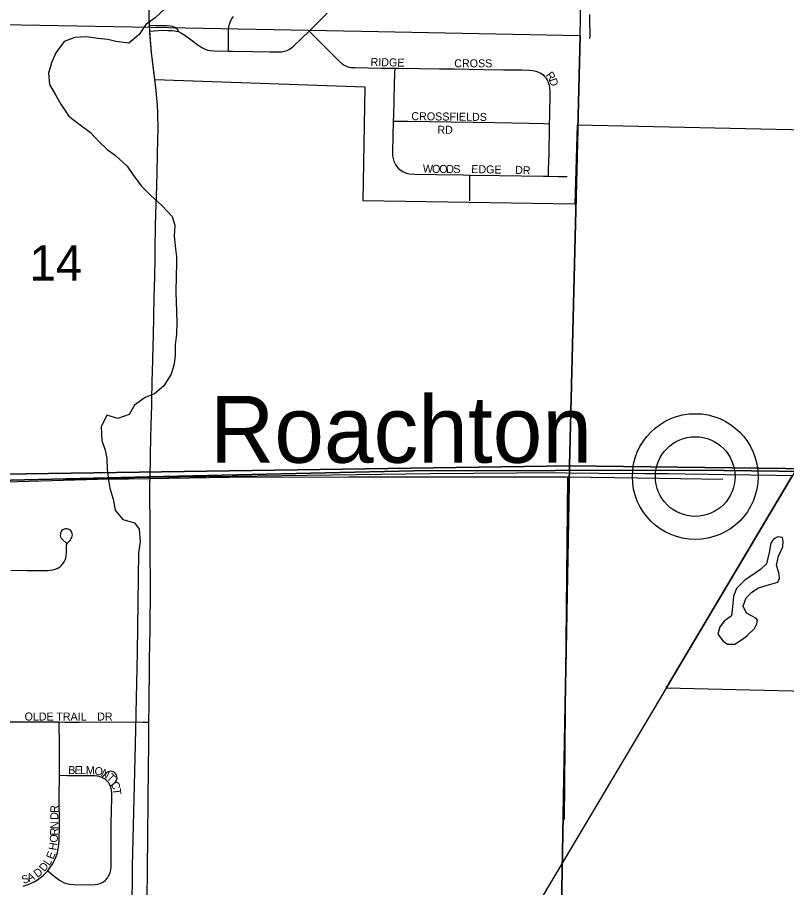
# Model space of a CAD drawing. Extents: x 1443599 to 1910620, y 1028088 to 1361369.
# Drawn here: x 1645729 to 1650534, y 1282676 to 1288109 of the extents above; entities that cross this region are included whole.
import ezdxf

# ---------------------------------------------------------------- set-up
doc = ezdxf.new("R2010")
doc.units = 0
for name, color, linetype in [('GM_X_City_Street', 7, 'Continuous'), ('GM_X_City_Street_Text', 7, 'Continuous'), ('GM_X_Corporation', 7, 'Continuous'), ('GM_X_County_Road', 7, 'Continuous'), ('GM_X_Minor_Lake', 7, 'Continuous'), ('GM_X_Minor_River', 7, 'Continuous'), ('GM_X_Rail_Line', 7, 'Continuous'), ('GM_X_Section', 7, 'Continuous'), ('GM_X_Section_Text', 7, 'Continuous'), ('GM_X_Township', 7, 'Continuous'), ('GM_X_Township_Road', 7, 'Continuous'), ('GM_X_Township_Subdivision', 7, 'Continuous'), ('GM_X_Township_Subdivision_Text', 7, 'Continuous'), ('GM_X_Unincorporated', 7, 'Continuous'), ('GM_X_Unincorporated_Location', 7, 'Continuous'), ('GM_X_Unincorporated_Text', 7, 'Continuous')]:
    doc.layers.add(name, color=color, linetype=linetype)

msp = doc.modelspace()

# ---------------------------------------------------------------- linework, layer by layer
at = {"layer": 'GM_X_City_Street'}
for points in [[(1647048.4, 1287898.3), (1647048.4, 1287924.6), (1647048.4, 1287986.1), (1647048.3, 1288033.9), (1647049.6, 1288050.8), (1647053.1, 1288067.6), (1647057.9, 1288080.5), (1647067.5, 1288098.4), (1647079.1, 1288115)], [(1647551.2, 1288024.1), (1647557.3, 1288030.1), (1647622.8, 1288094.6), (1647663.9, 1288136.7)], [(1649305.9, 1287977.2), (1649306.4, 1287997.1), (1649305.9, 1288093.6), (1649305.6, 1288128.4)], [(1646554.4, 1288060.4), (1646591.6, 1288059.7), (1646660.5, 1288058.3), (1646683.3, 1288056.1), (1646695.8, 1288054.3), (1646706.5, 1288051.2), (1646713.5, 1288047.4), (1646721.9, 1288041.2), (1646727.3, 1288035.1), (1646736.5, 1288021.3)], [(1646556.4, 1288022.8), (1646583.7, 1288025.8), (1646609.8, 1288028.1), (1646643.6, 1288028.9), (1646668.9, 1288028.2), (1646693.5, 1288027.4), (1646711.2, 1288025.9), (1646736.5, 1288021.3)], [(1646736.5, 1288021.3), (1646750.3, 1288013.6), (1646774.2, 1287999), (1646807.2, 1287975.2), (1646858.7, 1287936.8), (1646884.6, 1287919), (1646901.9, 1287910.6), (1646916.8, 1287905.6), (1646932.3, 1287902.7), (1646958, 1287901.1), (1647048.4, 1287898.3)], [(1647048.4, 1287898.3), (1647072.8, 1287897.5), (1647197.7, 1287896.1), (1647306.1, 1287895.4), (1647358.4, 1287894), (1647380.9, 1287895.4), (1647399.7, 1287898.8), (1647414.7, 1287903.5), (1647429, 1287910.2), (1647442.2, 1287918.7), (1647456.7, 1287931.1), (1647551.2, 1288024.1)], [(1647551.2, 1288024.1), (1647562.2, 1288013.1), (1647583.3, 1287992), (1647625, 1287950.4), (1647678.5, 1287897.4), (1647737.8, 1287837.6), (1647756.9, 1287820.2), (1647769.9, 1287811.2), (1647783.9, 1287804.2), (1647798.8, 1287799.4), (1647814.3, 1287796.7), (1647836.8, 1287795.6), (1648004.2, 1287793.2), (1648086, 1287792.8)], [(1648086, 1287792.8), (1648084.8, 1287762.7), (1648081.7, 1287687.4), (1648078, 1287497.1), (1648077.1, 1287461.9)], [(1648086, 1287792.8), (1648112.7, 1287792.6), (1648365.6, 1287788.3), (1648457.6, 1287787.2), (1648644.7, 1287783.8), (1648766.2, 1287782.2), (1648881.2, 1287781), (1648927.4, 1287780), (1648950.8, 1287777.6), (1648967.4, 1287774), (1648983.4, 1287768.2), (1648998.6, 1287760.3), (1649012.5, 1287750.3), (1649022.6, 1287740.9), (1649031.3, 1287730.2), (1649038.5, 1287718.5), (1649045.6, 1287703), (1649050.6, 1287686.7), (1649053.6, 1287670), (1649055, 1287646.5), (1649052.1, 1287485.4), (1649050.9, 1287445.8)], [(1648077.1, 1287461.9), (1648072.2, 1287270.7), (1648073.2, 1287245.1), (1648075.5, 1287228.3), (1648080.4, 1287212.7), (1648088.3, 1287194.7), (1648097, 1287180.8), (1648107.8, 1287168.4), (1648120.2, 1287157.7), (1648136.5, 1287146.8), (1648154.2, 1287138.1), (1648166.6, 1287133.7), (1648176.3, 1287132.1), (1648212.3, 1287129.9), (1648346.8, 1287128.2), (1648514.2, 1287125.4), (1648555.8, 1287124.8)], [(1648077.1, 1287461.9), (1648113.3, 1287461.4), (1648169, 1287460.5), (1648438.2, 1287457.6), (1648710.6, 1287453.1), (1648924, 1287449.1), (1649015.9, 1287446.7), (1649050.9, 1287445.8)], [(1649050.9, 1287445.8), (1649050, 1287419.8), (1649047.9, 1287258.8), (1649045.2, 1287156.9), (1649044.2, 1287117.3)], [(1648554.6, 1286963.5), (1648555.1, 1287029.1), (1648555.5, 1287081.6), (1648555.8, 1287124.8)], [(1648555.8, 1287124.8), (1648740.5, 1287122), (1649012.8, 1287117.7), (1649044.2, 1287117.3)], [(1649044.2, 1287117.3), (1649104.7, 1287116.4), (1649163.8, 1287116)]]:
    msp.add_lwpolyline(points, dxfattribs=at)
at = {"layer": 'GM_X_Corporation'}
for points in [[(1651930.4, 1288542.3), (1651918.1, 1287889.7), (1650767.6, 1287902.1), (1650757.1, 1287402.2), (1649225.5, 1287436.1), (1649211.9, 1286943.2), (1647889.6, 1286964.5), (1647900.6, 1287674.1), (1646588.4, 1287719.7), (1646567.7, 1287890.5), (1646556.4, 1288022.8), (1646554.4, 1288060.5), (1646552.9, 1288104.1), (1646552.1, 1288227)], [(1651534.1, 1283880), (1649781.8, 1283920.1), (1650571.8, 1285249.5)]]:
    msp.add_lwpolyline(points, dxfattribs=at)
at = {"layer": 'GM_X_County_Road'}
for points in [[(1646558.8, 1285238.9), (1646611.5, 1285240), (1646742.7, 1285241.6), (1647070.9, 1285245.5), (1647538.5, 1285251.6), (1648309.6, 1285261.2), (1648847.6, 1285265.3), (1649086.1, 1285267.4), (1649160.1, 1285266.5)], [(1649160.1, 1285266.5), (1649361.9, 1285264), (1649646.7, 1285262.1), (1649794.4, 1285260.7), (1649900.9, 1285259.1), (1650040.4, 1285256.6)], [(1645253.2, 1285215), (1645307.3, 1285215.6), (1645381.1, 1285216.8), (1645512.3, 1285218.9), (1645668.2, 1285220.8), (1645947.1, 1285225.1), (1646168.6, 1285228.6), (1646291.7, 1285230.2), (1646455.8, 1285235.5), (1646558.8, 1285238.9)], [(1650040.4, 1285256.6), (1650155.3, 1285256.2), (1650466.9, 1285251.2), (1650571.8, 1285249.5)]]:
    msp.add_lwpolyline(points, dxfattribs=at)
at = {"layer": 'GM_X_Minor_Lake'}
msp.add_line((1650288.6, 1284250.4), (1650333.6, 1284293.5), dxfattribs=at)
msp.add_lwpolyline([(1650333.6, 1284293.5), (1650348.3, 1284323.2), (1650352.8, 1284345.1), (1650341.1, 1284357.4), (1650311.6, 1284374.2), (1650284, 1284388.9), (1650263.1, 1284433.5), (1650282.4, 1284485.2), (1650317.1, 1284520.4), (1650357.7, 1284547.5), (1650406, 1284562.4), (1650480.3, 1284582.6), (1650488.9, 1284608.5), (1650485.7, 1284640.7), (1650470.9, 1284689.1), (1650484.3, 1284745), (1650509.7, 1284804.5), (1650512.4, 1284836.5), (1650509.1, 1284862.7), (1650479.2, 1284865.4), (1650452.9, 1284852), (1650436.3, 1284826.3), (1650425, 1284768.5), (1650409.3, 1284696.7), (1650370.5, 1284661.5), (1650303.5, 1284617), (1650275.1, 1284597.7), (1650221.9, 1284542.8), (1650202.8, 1284495.2), (1650197.2, 1284429.1), (1650189.8, 1284373.2), (1650145.1, 1284340.2), (1650116.3, 1284304.8), (1650105.2, 1284258.9), (1650138.1, 1284214), (1650165.5, 1284195.3), (1650211.5, 1284196.2), (1650264.2, 1284231), (1650288.6, 1284250.4)], dxfattribs=at)
at = {"layer": 'GM_X_Minor_River'}
for points in [[(1646651.9, 1288165.8), (1646588.9, 1288106.8), (1646532.3, 1288065.8), (1646489.2, 1288002.4), (1646424.4, 1287949.5), (1646344.7, 1287959), (1646293.1, 1287972), (1646231.3, 1287977.1), (1646157.7, 1287988.6), (1646087.8, 1287983.8), (1646021.4, 1287959), (1645970.2, 1287887.8), (1645943.1, 1287826.2), (1645923.9, 1287760.4), (1645928.6, 1287690.1), (1645967.3, 1287625.2), (1646000.2, 1287568.5), (1646050.6, 1287493.4), (1646113.6, 1287444.1), (1646186.4, 1287390.6), (1646237.2, 1287333.5), (1646288.2, 1287286.5)], [(1646288.2, 1287286.5), (1646341.3, 1287247.4), (1646413.9, 1287179.9), (1646450.9, 1287129.1), (1646501.4, 1287057.9), (1646562.1, 1286996.7), (1646630.8, 1286935.2), (1646695.4, 1286865.9), (1646712.3, 1286811.4), (1646709, 1286743.3), (1646717.5, 1286665), (1646722.6, 1286614.8), (1646723.6, 1286564.6), (1646720.5, 1286502.6), (1646718.4, 1286390.3), (1646721.4, 1286336.1), (1646722.1, 1286270), (1646724.9, 1286205.8), (1646723.5, 1286131.6), (1646714.3, 1286065.6), (1646715, 1285997.5), (1646708, 1285945.5), (1646688.9, 1285881.7), (1646643.6, 1285808.3), (1646584.8, 1285759.3), (1646526.5, 1285736.4), (1646459.8, 1285687.5), (1646426.8, 1285630), (1646356.5, 1285605.2), (1646287, 1285626.6), (1646251.7, 1285553), (1646256.1, 1285466.8), (1646276.9, 1285406.2), (1646287.9, 1285355.9), (1646290.6, 1285285.7), (1646297.3, 1285219.4), (1646306.4, 1285169.1), (1646327, 1285100.6), (1646339.7, 1285032.2), (1646388.5, 1284975.1), (1646460, 1284953.8), (1646489.3, 1284913), (1646495.7, 1284834.8), (1646486.4, 1284766.8)], [(1650136.6, 1285224.7), (1649607.9, 1285231.6), (1649164.9, 1285238.4), (1648570.1, 1285238.9), (1647797.7, 1285237.7), (1647053.1, 1285235.8), (1646424.1, 1285225.1), (1646300.4, 1285226.1), (1645371.6, 1285198.7), (1644560.8, 1285176.4), (1643975.8, 1285168.7), (1643395, 1285168.9), (1642638.3, 1285159.3), (1642127.4, 1285161.8), (1641576.7, 1285167.2), (1640808.1, 1285159.9), (1640237.2, 1285153.8), (1639604.5, 1285155.2)], [(1649164.9, 1285238.4), (1649153, 1284005.4), (1649145, 1283101.3)], [(1646486.4, 1284766.8), (1646477.8, 1284144.9), (1646465.8, 1283569.7), (1646445.4, 1282810.2), (1646441.1, 1282224.8), (1646430.7, 1281629.5), (1646417.8, 1280853.8), (1646404.2, 1280208.4), (1646388.2, 1279795.7), (1646372.4, 1279226.6), (1646355, 1278591.4), (1646337.3, 1278026.3), (1646303.3, 1277201)]]:
    msp.add_lwpolyline(points, dxfattribs=at)
at = {"layer": 'GM_X_Rail_Line'}
msp.add_lwpolyline([(1628023.8, 1247385.4), (1629401.8, 1249687.9), (1632328.1, 1254610.4), (1636988.2, 1262473.3), (1640103.6, 1267682.6), (1644118.4, 1274411.1), (1645799.9, 1277195.1), (1647368.1, 1279857.7), (1650565.7, 1285234.3), (1651910.4, 1287492.2), (1654330.5, 1291580.9), (1655751.8, 1293975.8)], dxfattribs=at)
at = {"layer": 'GM_X_Section'}
for points in [[(1649297.3, 1290663.7), (1652362.1, 1290541), (1653620.4, 1290490.6), (1654653.2, 1290449.2), (1654531.2, 1285124), (1651881.8, 1285277), (1649178.9, 1285308.5), (1649244.2, 1287997.1)], [(1645174.5, 1288073.9), (1646563.1, 1288047.7), (1647875.9, 1288022.9), (1649244.2, 1287997.1), (1649178.9, 1285308.5), (1643939.2, 1285233.3), (1644010.4, 1288095.8)], [(1643939.2, 1285233.3), (1649178.9, 1285308.5), (1649079.9, 1279911.1), (1643796.1, 1279828.5), (1643833, 1281222.5), (1643867.4, 1282521.1), (1643903.1, 1283869.7)], [(1649178.9, 1285308.5), (1651881.8, 1285277), (1654531.2, 1285124), (1654378.7, 1279769.3), (1651748.7, 1279871.9), (1649079.9, 1279911.1)]]:
    msp.add_lwpolyline(points, close=True, dxfattribs=at)
at = {"layer": 'GM_X_Township'}
for points in [[(1641593.2, 1285199.7), (1643101.7, 1285194.1), (1645228.9, 1285209.2), (1645254.5, 1285209.4), (1646550.4, 1285240.1), (1648206.4, 1285279.1), (1649973, 1285282), (1651849.4, 1285259.4), (1653491.3, 1285153.9), (1654528, 1285131.3), (1654367.1, 1279757.5), (1654270.9, 1274372.8)], [(1654270.9, 1274372.8), (1654367.1, 1279757.5), (1654528, 1285131.3), (1653491.3, 1285153.9), (1651849.4, 1285259.4), (1649973, 1285282), (1648206.4, 1285279.1), (1646550.4, 1285240.1), (1645254.5, 1285209.4), (1645228.9, 1285209.2), (1643101.7, 1285194.1), (1641593.2, 1285199.7)]]:
    msp.add_lwpolyline(points, dxfattribs=at)
at = {"layer": 'GM_X_Township_Road'}
for points in [[(1646554.4, 1288060.4), (1646552.9, 1288104.1), (1646552.1, 1288159.4), (1646552.1, 1288227), (1646552.3, 1288282.5), (1646553, 1288322.2)], [(1646556.4, 1288022.8), (1646554.4, 1288060.4)], [(1646588.4, 1287719.7), (1646575.4, 1287825.7), (1646571.9, 1287857.3), (1646567.7, 1287890.5), (1646560.8, 1287960), (1646557, 1288011), (1646556.4, 1288022.8)], [(1646558.8, 1285238.9), (1646559.3, 1285265.3), (1646560.5, 1285333.6), (1646561.2, 1285378.5), (1646562.7, 1285482.3), (1646565, 1285564.6), (1646566.5, 1285624.9), (1646568, 1285685.1), (1646568.7, 1285726.3), (1646569.5, 1285754.5), (1646571, 1285798), (1646571.7, 1285839.9), (1646573.2, 1285894.8), (1646577.7, 1286057.3), (1646579.2, 1286125.9), (1646584.4, 1286359.3), (1646586.7, 1286494.2), (1646588.9, 1286604.1), (1646590.4, 1286712.4), (1646591.9, 1286758.9), (1646592.6, 1286803.1), (1646594.9, 1286884.7), (1646597.9, 1286995.3), (1646599.4, 1287057), (1646601.6, 1287142.4), (1646604.6, 1287253.8), (1646606.1, 1287351.4), (1646607.6, 1287413.2), (1646606.8, 1287508.5), (1646603.7, 1287561.1), (1646600.6, 1287605.4), (1646596.1, 1287651.9), (1646592.2, 1287689.2), (1646588.4, 1287719.7)], [(1646550.8, 1283708.9), (1646551, 1283731), (1646551.7, 1283794.4), (1646552.8, 1283909.9), (1646553.4, 1283970.7), (1646553.7, 1284000.2), (1646555, 1284102), (1646556.5, 1284193.9), (1646557.5, 1284285.8), (1646558, 1284318.7), (1646560.3, 1284515.6), (1646560.1, 1284564.8), (1646559.7, 1284620.6), (1646559.4, 1284715.8), (1646558.7, 1284834), (1646557.6, 1284958.7), (1646556, 1285119.6), (1646556.8, 1285194.3), (1646558.8, 1285238.9)], [(1646532.2, 1282074.3), (1646534.6, 1282204.8), (1646537.1, 1282335.8), (1646537.8, 1282463.8), (1646538.6, 1282535.7), (1646539.7, 1282640), (1646540.9, 1282749.5), (1646542, 1282832.8), (1646543.6, 1282950.1), (1646544.6, 1283028.5), (1646544.8, 1283081), (1646545.9, 1283130.2), (1646545.8, 1283186), (1646546.5, 1283238.5), (1646546.6, 1283294.3), (1646547.5, 1283346.9), (1646547.8, 1283402.7), (1646548.7, 1283458.5), (1646549.5, 1283534), (1646549.9, 1283596.4), (1646550.4, 1283662), (1646550.8, 1283708.9)]]:
    msp.add_lwpolyline(points, dxfattribs=at)
at = {"layer": 'GM_X_Township_Subdivision'}
for points in [[(1645687.7, 1284656.9), (1645786.3, 1284656.8), (1645917.7, 1284656.2), (1645934, 1284657.3), (1645950.2, 1284660.2), (1645966, 1284664.6), (1645981.3, 1284670.7), (1645988.6, 1284674.6), (1645995.4, 1284679.1), (1646001.7, 1284684.3), (1646007.4, 1284690.2), (1646012.5, 1284696.6), (1646021.1, 1284710.7), (1646027.3, 1284722.3), (1646031.1, 1284733), (1646033.9, 1284747.9), (1646035.2, 1284767.7), (1646035.8, 1284798.7), (1646035.8, 1284808.2), (1646036.7, 1284816.4), (1646039.2, 1284822.8), (1646043.5, 1284829.8), (1646060, 1284848.1), (1646064.9, 1284854.7), (1646068.8, 1284861.9), (1646071.3, 1284869.7), (1646072.4, 1284877.8), (1646071.9, 1284886), (1646069.6, 1284893.8), (1646065.4, 1284900.9), (1646059.9, 1284907), (1646053.2, 1284911.6), (1646045.5, 1284914.6), (1646037.4, 1284916), (1646029.2, 1284915.8), (1646021.2, 1284913.8), (1646013.9, 1284910.2), (1646007.6, 1284904.9), (1646002.6, 1284898.4), (1645999.1, 1284891), (1645997.4, 1284883), (1645997.2, 1284874.8), (1645998.6, 1284866.7), (1646003.3, 1284858.3), (1646008.6, 1284852), (1646035.5, 1284825.8)], [(1645662.7, 1283710.9), (1645713.9, 1283710.8), (1645919.8, 1283710.6), (1645990.7, 1283710)], [(1645990.7, 1283710), (1646026.8, 1283709.7), (1646117.2, 1283709.4), (1646249, 1283710.6), (1646512.5, 1283709.7), (1646520.7, 1283709.5), (1646550.8, 1283708.9)], [(1645991.3, 1283375.7), (1645991.4, 1283385.4), (1645992, 1283459.3), (1645992.3, 1283492.1), (1645991.8, 1283565.9), (1645990.7, 1283710)], [(1645919.1, 1282781.3), (1645932, 1282798.5), (1645949.9, 1282826), (1645961.6, 1282847.7), (1645971.2, 1282870.4), (1645978.8, 1282893.8), (1645984.5, 1282917.8), (1645988.2, 1282942.1), (1645990.3, 1282974.9), (1645992, 1283056.9), (1645990.5, 1283245.9), (1645991.3, 1283375.7)], [(1646256.1, 1283364.1), (1646245.8, 1283368.1), (1646228.3, 1283371.9), (1646211.5, 1283373.8), (1646194.9, 1283374.1), (1646080.4, 1283373.3), (1646039.9, 1283374.4), (1645991.3, 1283375.7)], [(1646310.4, 1283309), (1646326.9, 1283321.8), (1646334.8, 1283329.4), (1646341.2, 1283336), (1646345.4, 1283341.7), (1646347.9, 1283346.9), (1646350, 1283352.3), (1646351.4, 1283359.6), (1646351.2, 1283368.1), (1646350.6, 1283372.9), (1646348.9, 1283377.5), (1646346, 1283382.7), (1646341.4, 1283388.5), (1646337.7, 1283391.8), (1646331.4, 1283396.2), (1646326.8, 1283398.7), (1646321.2, 1283400.8), (1646311.2, 1283402), (1646302.1, 1283401.2), (1646295.2, 1283398.5), (1646288.3, 1283393.9), (1646282.9, 1283389.5), (1646273.1, 1283380.6), (1646256.1, 1283364.1)], [(1646310.4, 1283309), (1646309.3, 1283311.6), (1646304.4, 1283321.4), (1646299.8, 1283328.9), (1646294.4, 1283335.7), (1646282.3, 1283347.8), (1646275.6, 1283353.2), (1646268.4, 1283357.9), (1646264.2, 1283360.1), (1646256.1, 1283364.1)], [(1645919.1, 1282781.3), (1645946.9, 1282758.5), (1645959.7, 1282748), (1645992.6, 1282722.7), (1646006.8, 1282713.5), (1646022.2, 1282705.9), (1646038.5, 1282700.7), (1646055.2, 1282697.7), (1646080.3, 1282695.8), (1646188.4, 1282693.8), (1646214, 1282694.9), (1646230.7, 1282697.6), (1646246.9, 1282702.2), (1646254.7, 1282705.5), (1646262.4, 1282709.6), (1646269.6, 1282714.3), (1646276.4, 1282719.7), (1646282.7, 1282725.6), (1646288.5, 1282732.1), (1646293.7, 1282739), (1646298.3, 1282746.3), (1646302.3, 1282753.9), (1646308.9, 1282769.4), (1646311.6, 1282777.9), (1646313.2, 1282786.4), (1646314.4, 1282803.4), (1646315.1, 1282959.9), (1646314.5, 1283075.2), (1646318.7, 1283235.8), (1646318.2, 1283263.7), (1646316.3, 1283286.5), (1646313.5, 1283301.4), (1646310.4, 1283309)], [(1645766.1, 1282684.5), (1645797.2, 1282695.1), (1645819.8, 1282704.7), (1645841.6, 1282716.3), (1645862.2, 1282729.8), (1645888.3, 1282749.7), (1645900.5, 1282760.7), (1645917.2, 1282778.8), (1645919.1, 1282781.3)]]:
    msp.add_lwpolyline(points, dxfattribs=at)
at = {"layer": 'GM_X_Unincorporated'}
for radius in [392.8, 249]:
    msp.add_circle((1649963.5, 1285242.2), radius, dxfattribs=at)
at = {"layer": 'GM_X_Unincorporated_Location'}
msp.add_line((1649963.5, 1285242.2), (1649963.5, 1285242.2), dxfattribs=at)

# ---------------------------------------------------------------- texts
at = {"layer": 'GM_X_City_Street_Text'}
for s, rotation, p in [('RIDGE', 358.6596, (1647934.7, 1287806.6)), ('CROSS', 0, (1648458, 1287797.8)), ('R', 306.6076, (1649026.6, 1287748.1)), ('D', 288.6216, (1649048.3, 1287720)), ('CROSSFIELDS', 359.3683, (1648189.8, 1287467.8)), ('RD', 0, (1648352.4, 1287382.7)), ('W', 357.1913, (1648260.5, 1287142.2)), ('O', 358.1575, (1648318.6, 1287139.3)), ('O', 359.8687, (1648364.2, 1287137.9)), ('D', 359.9929, (1648408.3, 1287137.8)), ('S', 359.9956, (1648452.3, 1287137.8)), ('EDGE', 358.7784, (1648563.9, 1287137.8)), ('DR', 356.9776, (1648836.9, 1287133.4))]:
    msp.add_text(s, height=50, rotation=rotation, dxfattribs=at).set_placement(p)
at = {"layer": 'GM_X_Section_Text'}
msp.add_text('14', height=221, rotation=0, dxfattribs=at).set_placement((1645804.9, 1286466))
at = {"layer": 'GM_X_Township_Subdivision_Text'}
for s, rotation, p in [('OLDE', 0, (1645774.1, 1283719)), ('TRAIL', 0, (1645972, 1283719)), ('DR', 0, (1646227.2, 1283719)), ('B', 359.7085, (1646046.8, 1283384.6)), ('E', 359.7191, (1646086.4, 1283384.4)), ('L', 359.6995, (1646121.6, 1283384.3)), ('M', 359.4354, (1646156.7, 1283384.1)), ('O', 347.5755, (1646206.8, 1283383.9)), ('N', 333.171, (1646246.7, 1283375.5)), ('T', 316.043, (1646282.7, 1283357.9)), ('C', 290.0018, (1646311.9, 1283327.3)), ('T', 276.6268, (1646324.7, 1283293.1)), ('R', 89.994, (1645984.6, 1283142.7)), ('D', 89.9703, (1645984.6, 1283098.7)), ('R', 87.8436, (1645982.4, 1282999.9)), ('N', 89.0919, (1645983.9, 1283040.7)), ('O', 87.6172, (1645980.6, 1282955.7)), ('H', 79.9901, (1645972.1, 1282905.2)), ('E', 67.3151, (1645952.2, 1282848.2)), ('D', 52.087, (1645898.4, 1282771.7)), ('L', 56.4498, (1645927.9, 1282809.8)), ('A', 22.481, (1645801, 1282710.8)), ('D', 38.1468, (1645854.5, 1282735.1)), ('S', 20.8119, (1645766.6, 1282697.7))]:
    msp.add_text(s, height=50, rotation=rotation, dxfattribs=at).set_placement(p)
at = {"layer": 'GM_X_Unincorporated_Text'}
msp.add_text('Roachton', height=417, rotation=0, dxfattribs=at).set_placement((1646931.3, 1285328.6))

doc.saveas('drawing.dxf')
